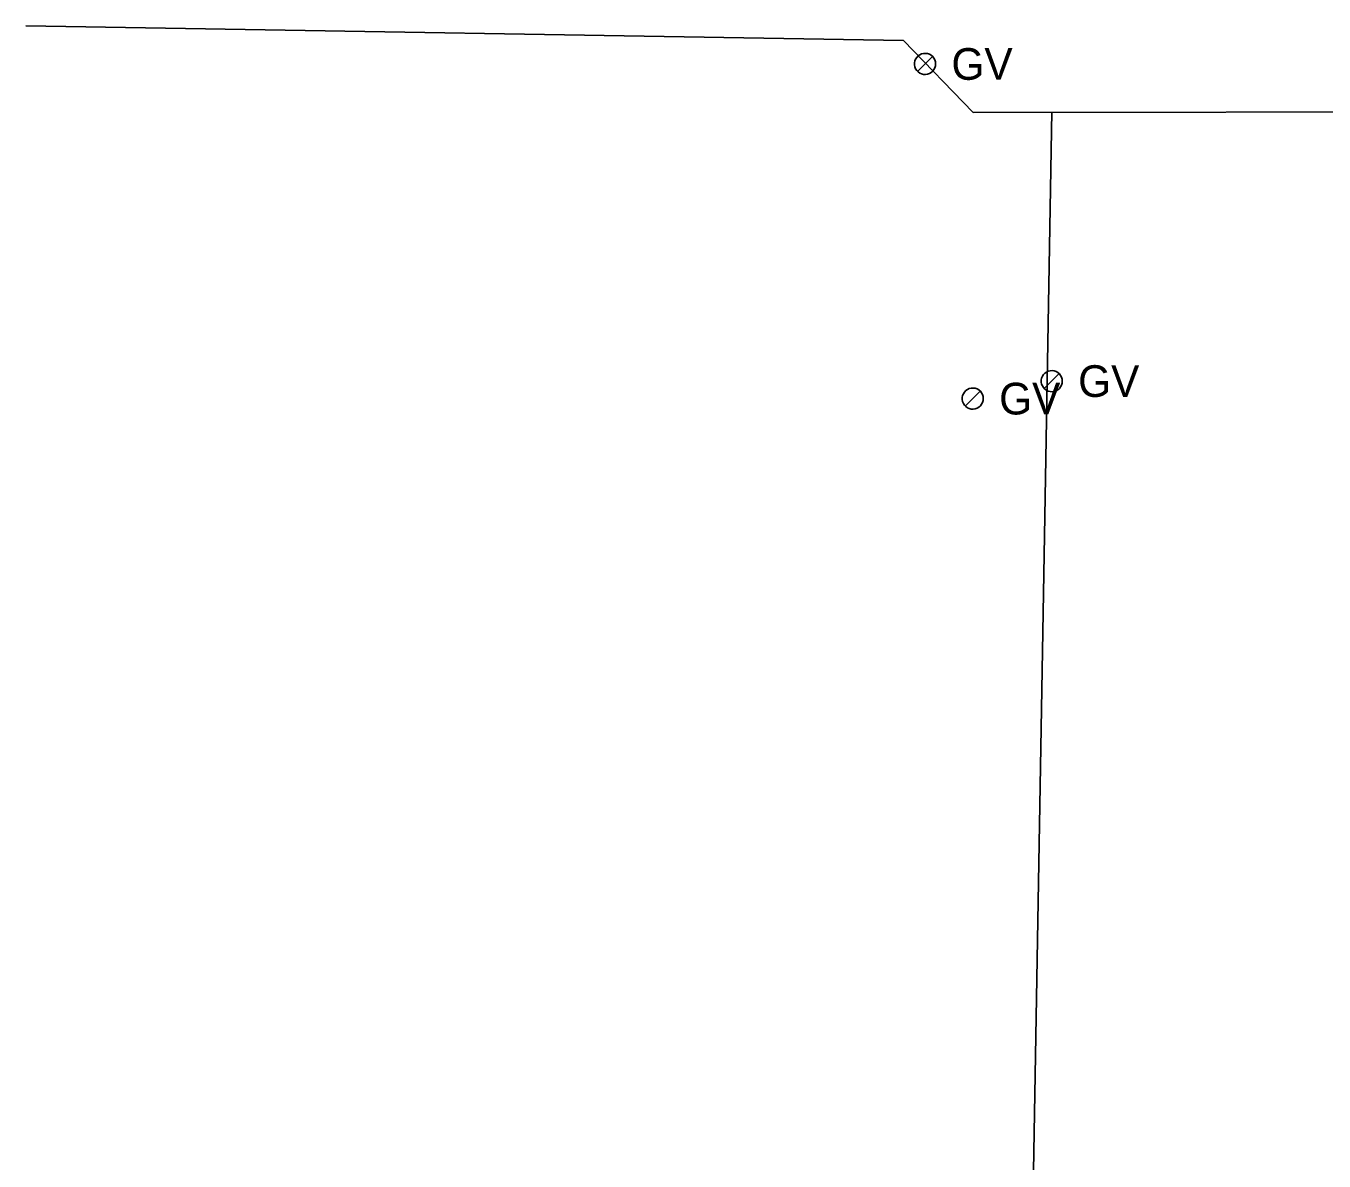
# Model space of a CAD drawing. Extents: x 596028 to 606371, y 330010 to 403088.
# Drawn here: x 604067.8 to 604225.6, y 347138.6 to 347276.6 of the extents above; entities that cross this region are included whole.
import ezdxf

# ---------------------------------------------------------------- set-up
doc = ezdxf.new("R2010")
doc.units = 0
doc.layers.add('E_UTL_G', color=7, linetype='Continuous')
doc.layers.add('E_UTL_G_UG', color=7, linetype='Continuous')

msp = doc.modelspace()

# ---------------------------------------------------------------- linework, layer by layer
at = {"layer": 'E_UTL_G'}
for points in [[(604178.4, 347271.97), (604178.38, 347272.21), (604178.31, 347272.45), (604178.2, 347272.66), (604178.05, 347272.86), (604177.86, 347273.02), (604177.65, 347273.14), (604177.42, 347273.22), (604177.18, 347273.25), (604176.94, 347273.24), (604176.7, 347273.18), (604176.48, 347273.08), (604176.28, 347272.94), (604176.11, 347272.76), (604175.98, 347272.56), (604175.89, 347272.33), (604175.84, 347272.09), (604175.84, 347271.85), (604175.89, 347271.61), (604175.98, 347271.38), (604176.11, 347271.18), (604176.28, 347271), (604176.48, 347270.86), (604176.7, 347270.76), (604176.94, 347270.7), (604177.18, 347270.69), (604177.42, 347270.72), (604177.65, 347270.8), (604177.86, 347270.92), (604178.05, 347271.08), (604178.2, 347271.28), (604178.31, 347271.49), (604178.38, 347271.73), (604178.4, 347271.97)], [(604176.21, 347271.06), (604178.03, 347272.88)], [(604193.8, 347233.4), (604193.78, 347233.64), (604193.71, 347233.88), (604193.6, 347234.09), (604193.45, 347234.29), (604193.26, 347234.45), (604193.05, 347234.57), (604192.82, 347234.65), (604192.58, 347234.68), (604192.34, 347234.67), (604192.1, 347234.61), (604191.88, 347234.51), (604191.68, 347234.37), (604191.51, 347234.19), (604191.38, 347233.99), (604191.29, 347233.76), (604191.24, 347233.52), (604191.24, 347233.28), (604191.29, 347233.04), (604191.38, 347232.81), (604191.51, 347232.61), (604191.68, 347232.43), (604191.88, 347232.29), (604192.1, 347232.19), (604192.34, 347232.13), (604192.58, 347232.12), (604192.82, 347232.15), (604193.05, 347232.23), (604193.26, 347232.35), (604193.45, 347232.51), (604193.6, 347232.71), (604193.71, 347232.92), (604193.78, 347233.16), (604193.8, 347233.4)], [(604191.61, 347232.49), (604193.43, 347234.31)], [(604184.2, 347231.28), (604184.18, 347231.52), (604184.11, 347231.76), (604184, 347231.97), (604183.85, 347232.17), (604183.66, 347232.33), (604183.45, 347232.45), (604183.22, 347232.53), (604182.98, 347232.56), (604182.74, 347232.55), (604182.5, 347232.49), (604182.28, 347232.39), (604182.08, 347232.25), (604181.91, 347232.07), (604181.78, 347231.87), (604181.69, 347231.64), (604181.64, 347231.4), (604181.64, 347231.16), (604181.69, 347230.92), (604181.78, 347230.69), (604181.91, 347230.49), (604182.08, 347230.31), (604182.28, 347230.17), (604182.5, 347230.07), (604182.74, 347230.01), (604182.98, 347230), (604183.22, 347230.03), (604183.45, 347230.11), (604183.66, 347230.23), (604183.85, 347230.39), (604184, 347230.59), (604184.11, 347230.8), (604184.18, 347231.04), (604184.2, 347231.28)], [(604182.01, 347230.37), (604183.83, 347232.19)]]:
    msp.add_lwpolyline(points, dxfattribs=at)
at = {"layer": 'E_UTL_G_UG'}
msp.add_line((604180.46, 346565.4), (604192.52, 347266.16), dxfattribs=at)
msp.add_lwpolyline([(604067.84, 347276.59), (604174.5, 347274.8), (604182.98, 347266.05), (604244.44, 347266.16)], dxfattribs=at)

# ---------------------------------------------------------------- texts
at = {"layer": 'E_UTL_G'}
for p in [(604180.33, 347270.04), (604195.73, 347231.48), (604186.13, 347229.35)]:
    msp.add_text('GV', height=3.85, dxfattribs=at).set_placement(p)

doc.saveas('drawing.dxf')
